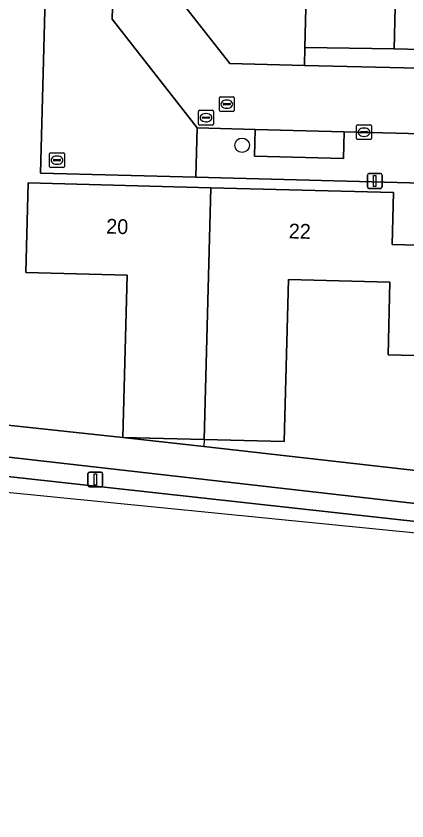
# Model space of a CAD drawing. Extents: x 162082 to 163401, y 388089 to 388636.
# Drawn here: x 162186.6 to 162213, y 388138.4 to 388192.8 of the extents above; entities that cross this region are included whole.
import ezdxf

# ---------------------------------------------------------------- set-up
doc = ezdxf.new("R2010")
doc.units = 0
for name, color, linetype in [('IMGEO_Boom', 7, 'Continuous'), ('IMGEO_Erf', 7, 'Continuous'), ('IMGEO_Groenvoorziening', 7, 'Continuous'), ('IMGEO_Kolk', 7, 'Continuous'), ('IMGEO_Lichtmast', 7, 'Continuous'), ('IMGEO_Muur', 7, 'Continuous'), ('IMGEO_Pand', 7, 'Continuous'), ('IMGEO_Pand_nummerreeks', 7, 'Continuous'), ('IMGEO_Parkeervlak_open', 7, 'Continuous'), ('IMGEO_Rijbaan_lokaal_open', 7, 'Continuous'), ('IMGEO_Rioolput', 7, 'Continuous'), ('IMGEO_Voetpad_gesloten', 7, 'Continuous'), ('IMGEO_Voetpad_open', 7, 'Continuous')]:
    doc.layers.add(name, color=color, linetype=linetype)

msp = doc.modelspace()

# ---------------------------------------------------------------- linework, layer by layer
at = {"layer": 'IMGEO_Boom'}
msp.add_circle((162201.847, 388184.106), 0.489, dxfattribs=at)
at = {"layer": 'IMGEO_Erf'}
for points in [[(162184.716, 388165.322), (162193.794, 388164.364), (162194.081, 388175.336), (162187.227, 388175.515), (162187.386, 388181.561), (162199.74, 388181.237), (162212.08, 388180.914), (162211.988, 388177.411), (162215.448, 388177.321), (162218.888, 388177.231), (162218.979, 388180.727), (162231.361, 388180.403), (162243.747, 388180.079), (162243.655, 388176.545), (162247.082, 388176.455), (162247.194, 388180.668), (162198.727, 388181.955), (162188.209, 388182.234), (162189.261, 388221.138)], [(162206.472, 388205.907), (162206.087, 388190.715), (162212.126, 388190.638), (162212.205, 388193.419)]]:
    msp.add_lwpolyline(points, dxfattribs=at)
msp.add_lwpolyline([(162225.592, 388171.268), (162218.804, 388171.446), (162218.76, 388169.767), (162215.231, 388169.859), (162211.713, 388169.951), (162211.842, 388174.851), (162204.986, 388175.031), (162204.7, 388164.078), (162199.271, 388164.22), (162193.794, 388164.364), (162199.262, 388163.747), (162225.318, 388160.802), (162225.363, 388162.529)], close=True, dxfattribs=at)
at = {"layer": 'IMGEO_Groenvoorziening'}
msp.add_lwpolyline([(162246.31, 388156.172), (162237.486, 388157.176), (162159.55, 388166.039), (162159.41, 388164.642), (162214.409, 388158.601), (162246.253, 388155.203)], close=True, dxfattribs=at)
at = {"layer": 'IMGEO_Kolk'}
for p, q in [((162200.313, 388186.464), (162200.313, 388187.316)), ((162200.388, 388187.39), (162201.24, 388187.39)), ((162200.801, 388187.17), (162200.826, 388187.17)), ((162201.314, 388187.316), (162201.314, 388186.464)), ((162200.572, 388186.884), (162200.572, 388186.896)), ((162201.01, 388186.847), (162200.612, 388186.847)), ((162200.615, 388186.933), (162201.013, 388186.933)), ((162200.824, 388186.61), (162200.799, 388186.61)), ((162201.056, 388186.896), (162201.056, 388186.884)), ((162201.24, 388186.39), (162200.388, 388186.39)), ((162209.664, 388185.492), (162210.516, 388185.492)), ((162209.589, 388184.566), (162209.589, 388185.418)), ((162209.848, 388184.986), (162209.848, 388184.998)), ((162210.286, 388184.949), (162209.888, 388184.949)), ((162209.891, 388185.035), (162210.289, 388185.035)), ((162210.077, 388185.272), (162210.102, 388185.272)), ((162210.332, 388184.998), (162210.332, 388184.986)), ((162210.59, 388185.418), (162210.59, 388184.566)), ((162210.516, 388184.492), (162209.664, 388184.492)), ((162210.1, 388184.712), (162210.075, 388184.712)), ((162188.832, 388182.679), (162188.832, 388183.531)), ((162188.907, 388183.605), (162189.759, 388183.605)), ((162189.32, 388183.385), (162189.345, 388183.385)), ((162189.833, 388183.531), (162189.833, 388182.679)), ((162189.091, 388183.099), (162189.091, 388183.111)), ((162189.529, 388183.062), (162189.131, 388183.062)), ((162189.134, 388183.148), (162189.532, 388183.148)), ((162189.343, 388182.825), (162189.318, 388182.825)), ((162189.575, 388183.111), (162189.575, 388183.099)), ((162189.759, 388182.605), (162188.907, 388182.605))]:
    msp.add_line(p, q, dxfattribs=at)
for points in [[(162200.313, 388186.464), (162200.313, 388187.316)], [(162200.388, 388187.39), (162201.24, 388187.39)], [(162201.314, 388187.316), (162201.314, 388186.464)], [(162201.24, 388186.39), (162200.388, 388186.39)], [(162209.664, 388185.492), (162210.516, 388185.492)], [(162209.589, 388184.566), (162209.589, 388185.418)], [(162210.59, 388185.418), (162210.59, 388184.566)], [(162210.516, 388184.492), (162209.664, 388184.492)], [(162188.832, 388182.679), (162188.832, 388183.531)], [(162188.907, 388183.605), (162189.759, 388183.605)], [(162189.833, 388183.531), (162189.833, 388182.679)], [(162189.759, 388182.605), (162188.907, 388182.605)]]:
    msp.add_lwpolyline(points, dxfattribs=at)
for centre, radius, start, end in [((162200.39, 388187.314), 0.0765, 91.552, 178.448), ((162200.39, 388187.314), 0.0765, 91.552, 178.448), ((162201.238, 388187.314), 0.0765, 1.552, 88.448), ((162201.238, 388187.314), 0.0765, 1.552, 88.448), ((162200.612, 388186.893), 0.0403, 85.8775, 175.7526), ((162200.609, 388186.883), 0.0366, 178.938, 274.7102), ((162201.013, 388186.89), 0.043, 264.8664, 352.4533), ((162201.017, 388186.895), 0.0386, 1.7309, 96.639), ((162200.39, 388186.466), 0.0765, 181.552, 268.448), ((162200.39, 388186.466), 0.0765, 181.552, 268.448), ((162201.238, 388186.466), 0.0765, 271.552, 358.448), ((162201.238, 388186.466), 0.0765, 271.552, 358.448), ((162209.666, 388185.416), 0.0765, 91.552, 178.448), ((162209.666, 388185.416), 0.0765, 91.552, 178.448), ((162210.514, 388185.416), 0.0765, 1.552, 88.448), ((162210.514, 388185.416), 0.0765, 1.552, 88.448), ((162209.888, 388184.995), 0.0403, 85.8775, 175.7526), ((162209.885, 388184.985), 0.0366, 178.938, 274.7102), ((162210.289, 388184.992), 0.043, 264.8664, 352.4533), ((162210.293, 388184.997), 0.0386, 1.7309, 96.639), ((162209.666, 388184.568), 0.0765, 181.552, 268.448), ((162209.666, 388184.568), 0.0765, 181.552, 268.448), ((162210.514, 388184.568), 0.0765, 271.552, 358.448), ((162210.514, 388184.568), 0.0765, 271.552, 358.448), ((162188.909, 388183.529), 0.0765, 91.552, 178.448), ((162188.909, 388183.529), 0.0765, 91.552, 178.448), ((162189.757, 388183.529), 0.0765, 1.552, 88.448), ((162189.757, 388183.529), 0.0765, 1.552, 88.448), ((162189.131, 388183.108), 0.0403, 85.8775, 175.7526), ((162189.128, 388183.098), 0.0366, 178.938, 274.7102), ((162189.532, 388183.105), 0.043, 264.8664, 352.4533), ((162189.536, 388183.11), 0.0386, 1.7309, 96.639), ((162188.909, 388182.681), 0.0765, 181.552, 268.448), ((162188.909, 388182.681), 0.0765, 181.552, 268.448), ((162189.757, 388182.681), 0.0765, 271.552, 358.448), ((162189.757, 388182.681), 0.0765, 271.552, 358.448)]:
    msp.add_arc(centre, radius, start, end, dxfattribs=at)
for centre, major_axis, ratio, start_param, end_param in [((162200.8, 388186.89), (-0.387, 0.002), 0.722429, 4.712389, 7.853982), ((162200.825, 388186.89), (-0.39, 0.002), 0.717154, 1.570796, 4.712389), ((162210.076, 388184.992), (-0.387, 0.002), 0.722429, 4.712389, 7.853982), ((162210.101, 388184.992), (-0.39, 0.002), 0.717154, 1.570796, 4.712389), ((162189.319, 388183.105), (-0.387, 0.002), 0.722429, 4.712389, 7.853982), ((162189.344, 388183.105), (-0.39, 0.002), 0.717154, 1.570796, 4.712389)]:
    msp.add_ellipse(centre, major_axis=major_axis, ratio=ratio, start_param=start_param, end_param=end_param, dxfattribs=at)
at = {"layer": 'IMGEO_Lichtmast'}
for p, q in [((162210.417, 388182.198), (162211.207, 388182.198)), ((162211.207, 388182.198), (162210.417, 388182.198)), ((162210.317, 388181.298), (162210.317, 388182.098)), ((162210.317, 388182.098), (162210.317, 388181.298)), ((162211.307, 388182.098), (162211.307, 388181.298)), ((162211.307, 388181.298), (162211.307, 388182.098)), ((162211.207, 388181.198), (162210.417, 388181.198)), ((162210.417, 388181.198), (162211.207, 388181.198)), ((162191.423, 388161.122), (162191.423, 388161.922)), ((162191.423, 388161.922), (162191.423, 388161.122)), ((162191.523, 388162.022), (162192.313, 388162.022)), ((162192.313, 388162.022), (162191.523, 388162.022)), ((162192.413, 388161.922), (162192.413, 388161.122)), ((162192.413, 388161.122), (162192.413, 388161.922)), ((162192.313, 388161.022), (162191.523, 388161.022)), ((162191.523, 388161.022), (162192.313, 388161.022))]:
    msp.add_line(p, q, dxfattribs=at)
for points in [[(162210.737, 388182.073), (162210.887, 388182.073), (162210.887, 388181.323), (162210.737, 388181.323), (162210.737, 388182.073)], [(162191.843, 388161.897), (162191.993, 388161.897), (162191.993, 388161.147), (162191.843, 388161.147), (162191.843, 388161.897)]]:
    msp.add_lwpolyline(points, dxfattribs=at)
for centre, start, end in [((162210.417, 388182.098), 90, 180), ((162210.417, 388182.098), 90, 180), ((162211.207, 388182.098), 0, 90), ((162211.207, 388182.098), 360, 90), ((162210.417, 388181.298), 180, 270), ((162210.417, 388181.298), 180, 270), ((162211.207, 388181.298), 270, 0), ((162211.207, 388181.298), 270, 0), ((162191.523, 388161.922), 90, 180), ((162191.523, 388161.922), 90, 180), ((162192.313, 388161.922), 0, 90), ((162192.313, 388161.922), 360, 90), ((162191.523, 388161.122), 180, 270), ((162191.523, 388161.122), 180, 270), ((162192.313, 388161.122), 270, 0), ((162192.313, 388161.122), 270, 0)]:
    msp.add_arc(centre, 0.1, start, end, dxfattribs=at)
at = {"layer": 'IMGEO_Muur'}
for points in [[(162184.716, 388165.322), (162193.794, 388164.364)], [(162199.271, 388164.22), (162199.262, 388163.747)], [(162199.262, 388163.747), (162246.603, 388158.397)]]:
    msp.add_lwpolyline(points, dxfattribs=at)
at = {"layer": 'IMGEO_Pand'}
for points in [[(162220.849, 388199.408), (162208.742, 388199.747), (162208.567, 388193.522), (162212.205, 388193.419), (162212.126, 388190.638), (162218.402, 388190.462), (162218.521, 388193.077), (162220.669, 388193.016), (162220.778, 388196.875)], [(162199.74, 388181.237), (162187.386, 388181.561), (162187.227, 388175.515), (162194.081, 388175.336), (162193.794, 388164.364), (162199.271, 388164.22)], [(162215.231, 388169.859), (162215.448, 388177.321), (162211.988, 388177.411), (162212.08, 388180.914), (162199.74, 388181.237), (162199.271, 388164.22), (162204.7, 388164.078), (162204.986, 388175.031), (162211.842, 388174.851), (162211.713, 388169.951)]]:
    msp.add_lwpolyline(points, close=True, dxfattribs=at)
at = {"layer": 'IMGEO_Parkeervlak_open'}
msp.add_lwpolyline([(162202.738, 388185.187), (162202.68, 388183.373), (162208.694, 388183.206), (162208.745, 388185.028)], close=True, dxfattribs=at)
at = {"layer": 'IMGEO_Rijbaan_lokaal_open'}
msp.add_lwpolyline([(162247.424, 388188.529), (162206.058, 388189.507), (162201.028, 388189.626), (162197.54, 388194.081), (162193.114, 388194.2), (162193.072, 388192.624), (162198.816, 388185.29), (162202.738, 388185.187), (162208.745, 388185.028), (162225.315, 388184.591), (162237.373, 388184.273), (162247.313, 388184.011)], close=True, dxfattribs=at)
at = {"layer": 'IMGEO_Rioolput'}
for p, q in [((162198.904, 388185.549), (162198.904, 388186.401)), ((162198.979, 388186.475), (162199.831, 388186.475)), ((162199.206, 388186.018), (162199.604, 388186.018)), ((162199.392, 388186.255), (162199.417, 388186.255)), ((162199.905, 388186.401), (162199.905, 388185.549)), ((162199.831, 388185.475), (162198.979, 388185.475)), ((162199.163, 388185.969), (162199.163, 388185.981)), ((162199.601, 388185.932), (162199.203, 388185.932)), ((162199.415, 388185.695), (162199.39, 388185.695)), ((162199.647, 388185.981), (162199.647, 388185.969))]:
    msp.add_line(p, q, dxfattribs=at)
for points in [[(162198.904, 388185.549), (162198.904, 388186.401)], [(162198.979, 388186.475), (162199.831, 388186.475)], [(162199.905, 388186.401), (162199.905, 388185.549)], [(162199.831, 388185.475), (162198.979, 388185.475)]]:
    msp.add_lwpolyline(points, dxfattribs=at)
for centre, radius, start, end in [((162198.981, 388186.399), 0.0765, 91.552, 178.448), ((162198.981, 388186.399), 0.0765, 91.552, 178.448), ((162199.203, 388185.978), 0.0403, 85.8775, 175.7526), ((162199.608, 388185.98), 0.0386, 1.7309, 96.639), ((162199.829, 388186.399), 0.0765, 1.552, 88.448), ((162199.829, 388186.399), 0.0765, 1.552, 88.448), ((162198.981, 388185.551), 0.0765, 181.552, 268.448), ((162198.981, 388185.551), 0.0765, 181.552, 268.448), ((162199.2, 388185.968), 0.0366, 178.938, 274.7102), ((162199.604, 388185.975), 0.043, 264.8664, 352.4533), ((162199.829, 388185.551), 0.0765, 271.552, 358.448), ((162199.829, 388185.551), 0.0765, 271.552, 358.448)]:
    msp.add_arc(centre, radius, start, end, dxfattribs=at)
for centre, major_axis, ratio, start_param, end_param in [((162199.391, 388185.975), (-0.387, 0.002), 0.722429, 4.712389, 7.853982), ((162199.416, 388185.975), (-0.39, 0.002), 0.717154, 1.570796, 4.712389)]:
    msp.add_ellipse(centre, major_axis=major_axis, ratio=ratio, start_param=start_param, end_param=end_param, dxfattribs=at)
at = {"layer": 'IMGEO_Voetpad_gesloten'}
for points in [[(162147.594, 388166.415), (162146.915, 388167.623), (162146.281, 388169.197), (162146.237, 388168.79), (162145.79, 388164.65), (162145.79, 388164.648), (162214.288, 388157.855), (162228.038, 388151.844), (162237.567, 388138.444)], [(162214.409, 388158.601), (162159.41, 388164.642), (162156.377, 388164.975), (162149.564, 388165.723), (162148.516, 388165.867)]]:
    msp.add_lwpolyline(points, dxfattribs=at)
at = {"layer": 'IMGEO_Voetpad_open'}
for points in [[(162199.742, 388250), (162199.889, 388255.931), (162199.959, 388258.772), (162199.97, 388259.135), (162198.755, 388259.165), (162198.526, 388250), (162197.898, 388224.865), (162192.072, 388225.007), (162191.96, 388221.062), (162189.261, 388221.138), (162188.209, 388182.234), (162198.727, 388181.955), (162198.816, 388185.29), (162193.072, 388192.624), (162193.114, 388194.2), (162193.366, 388203.564), (162191.567, 388203.624), (162191.729, 388209.785), (162193.526, 388209.687), (162193.579, 388211.712), (162199.084, 388223.422), (162199.401, 388236.235), (162199.47, 388239.004)], [(162206.472, 388205.907), (162202.944, 388206.041), (162203.345, 388221.743), (162197.969, 388210.593), (162197.788, 388203.634), (162202.764, 388203.494), (162202.576, 388195.956), (162197.588, 388196.062), (162197.54, 388194.081), (162201.028, 388189.626), (162206.058, 388189.507), (162206.087, 388190.715)], [(162247.444, 388189.812), (162241.342, 388189.923), (162235.149, 388190.087), (162218.402, 388190.462), (162212.126, 388190.638), (162206.087, 388190.715), (162206.058, 388189.507), (162247.424, 388188.529)], [(162225.315, 388184.591), (162208.745, 388185.028), (162208.694, 388183.206), (162202.68, 388183.373), (162202.738, 388185.187), (162198.816, 388185.29), (162198.727, 388181.955), (162247.194, 388180.668), (162247.313, 388184.011), (162237.373, 388184.273), (162237.299, 388182.477), (162225.252, 388182.777)], [(162156.818, 388168.551), (162156.377, 388164.975), (162159.41, 388164.642), (162159.55, 388166.039), (162237.486, 388157.176), (162246.31, 388156.172), (162246.603, 388158.397), (162236.084, 388159.586), (162236.079, 388159.377), (162230.806, 388160), (162225.314, 388160.65), (162225.318, 388160.802), (162199.262, 388163.747), (162193.794, 388164.364), (162184.716, 388165.322), (162181.169, 388165.71), (162177.615, 388166.098)]]:
    msp.add_lwpolyline(points, close=True, dxfattribs=at)

# ---------------------------------------------------------------- texts
at = {"layer": 'IMGEO_Pand_nummerreeks'}
for s, p in [('20', (162192.651, 388178.141)), ('22', (162204.992, 388177.819))]:
    msp.add_text(s, height=1, rotation=358.4992, dxfattribs=at).set_placement(p)

doc.saveas('drawing.dxf')
